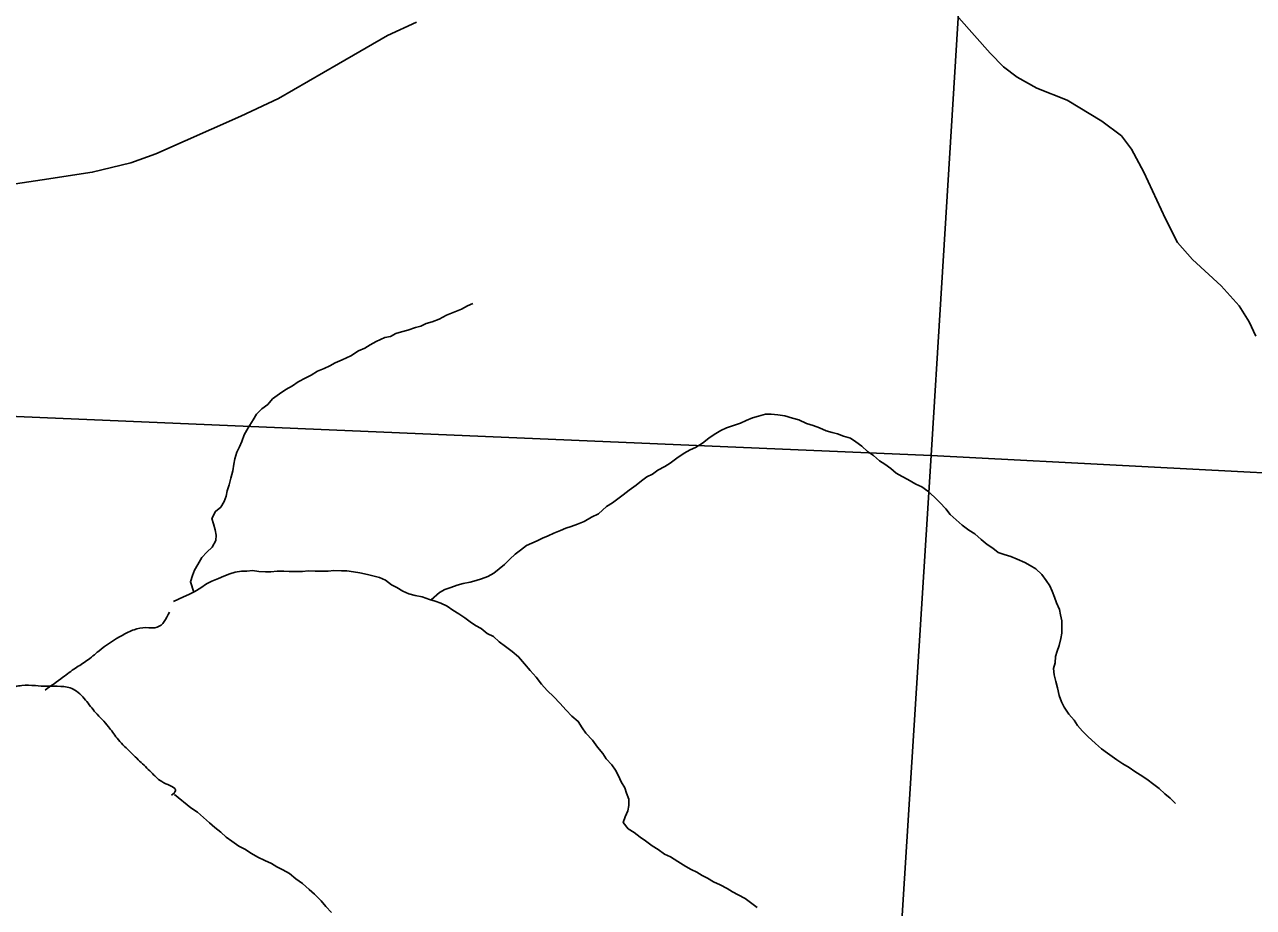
# Model space of a CAD drawing. Extents: x -20.2 to 34, y 0 to 22.
# Drawn here: x 6.216 to 7.079, y 16.636 to 17.256 of the extents above; entities that cross this region are included whole.
import ezdxf

# ---------------------------------------------------------------- set-up
doc = ezdxf.new("R2010")
doc.units = 0
for name, color, linetype in [('GM_X_Minor_River', 7, 'Continuous'), ('GM_X_Section', 7, 'Continuous'), ('GM_X_Township_Road', 7, 'Continuous')]:
    doc.layers.add(name, color=color, linetype=linetype)

msp = doc.modelspace()

# ---------------------------------------------------------------- linework, layer by layer
at = {"layer": 'GM_X_Minor_River'}
for points in [[(6.5308, 17.06026), (6.52702, 17.05869), (6.52287, 17.05636), (6.51682, 17.054), (6.51229, 17.05205), (6.50701, 17.04932), (6.5021, 17.04736), (6.49794, 17.04617), (6.49417, 17.04422), (6.49038, 17.04342), (6.48509, 17.04145), (6.48055, 17.04025), (6.47676, 17.03907), (6.47299, 17.03712), (6.46882, 17.03631), (6.46278, 17.03357), (6.45863, 17.03124), (6.45486, 17.02891), (6.45033, 17.02696), (6.44506, 17.02347), (6.43902, 17.02074), (6.43411, 17.0184), (6.43034, 17.01645), (6.42619, 17.0145), (6.42165, 17.01254), (6.41713, 17.00983), (6.41335, 17.00788), (6.40807, 17.00516), (6.40393, 17.00245), (6.39941, 16.99973), (6.39489, 16.99663), (6.38999, 16.99315), (6.38662, 16.98931), (6.38248, 16.98622), (6.37873, 16.98238), (6.3765, 16.97855), (6.37277, 16.97281), (6.37017, 16.96784), (6.36833, 16.96325), (6.36685, 16.95944), (6.365, 16.95561), (6.36353, 16.95104), (6.36282, 16.94723), (6.36212, 16.94267), (6.36066, 16.93733), (6.35957, 16.93276), (6.3581, 16.92856), (6.35739, 16.92475), (6.35592, 16.92094), (6.35368, 16.91711), (6.34992, 16.91402), (6.34732, 16.90905), (6.34851, 16.90527), (6.3497, 16.90111), (6.3505, 16.89732), (6.35016, 16.89352), (6.34756, 16.88893), (6.3438, 16.88546), (6.34043, 16.88162), (6.33746, 16.87664), (6.33522, 16.87282), (6.33375, 16.869), (6.33228, 16.86443), (6.33475, 16.85732)], [(7.02458, 16.70866), (7.02074, 16.71241), (7.01691, 16.71539), (7.01307, 16.71915), (7.00924, 16.72214), (7.00426, 16.72587), (6.99967, 16.72885), (6.99585, 16.73108), (6.99202, 16.73407), (6.98743, 16.73668), (6.98323, 16.73928), (6.97672, 16.74414), (6.97251, 16.74712), (6.96829, 16.75087), (6.96292, 16.75574), (6.95908, 16.75949), (6.95561, 16.76362), (6.95329, 16.76739), (6.94945, 16.77152), (6.94635, 16.77642), (6.94441, 16.78019), (6.94284, 16.78473), (6.94164, 16.79003), (6.94045, 16.79457), (6.93926, 16.79912), (6.93882, 16.80367), (6.93992, 16.80748), (6.94024, 16.81204), (6.94134, 16.81586), (6.94281, 16.81967), (6.94389, 16.82463), (6.94461, 16.82843), (6.94456, 16.83223), (6.94451, 16.83717), (6.9437, 16.84133), (6.94289, 16.84512), (6.94094, 16.84966), (6.93938, 16.85382), (6.93781, 16.85797), (6.93625, 16.86175), (6.93355, 16.86552), (6.93046, 16.86965), (6.92624, 16.87378), (6.92242, 16.87601), (6.91859, 16.87824), (6.91325, 16.88046), (6.90867, 16.88229), (6.9041, 16.88376), (6.89991, 16.88522), (6.89608, 16.88821), (6.89225, 16.89083), (6.88804, 16.89419), (6.88344, 16.89831), (6.87923, 16.90092), (6.87464, 16.90428), (6.87042, 16.90802), (6.8662, 16.91177), (6.86311, 16.91591), (6.85888, 16.92041), (6.85504, 16.92416), (6.85044, 16.92829), (6.84623, 16.93127), (6.84203, 16.93312), (6.8363, 16.93646), (6.83248, 16.93869), (6.82828, 16.94092), (6.82444, 16.94429), (6.82023, 16.94728), (6.81641, 16.94951), (6.81219, 16.95325), (6.80798, 16.95624), (6.80414, 16.95999), (6.79993, 16.96298), (6.7961, 16.96559), (6.79115, 16.96704), (6.78696, 16.96851), (6.78315, 16.9696), (6.77896, 16.97069), (6.77438, 16.97291), (6.76981, 16.97437), (6.76524, 16.97583), (6.75989, 16.97843), (6.75532, 16.97951), (6.74999, 16.98134), (6.74504, 16.98204), (6.74049, 16.98236), (6.73631, 16.98231), (6.73139, 16.98111), (6.72723, 16.97991), (6.7227, 16.97796), (6.71892, 16.97601), (6.71401, 16.97443), (6.70909, 16.97285), (6.70494, 16.9709), (6.70042, 16.96818), (6.69665, 16.96548), (6.69214, 16.962), (6.68724, 16.9589), (6.68346, 16.95733), (6.67931, 16.955), (6.67404, 16.95152)], [(6.67404, 16.95152), (6.66952, 16.94804), (6.66575, 16.94572), (6.66085, 16.943), (6.65709, 16.94029), (6.65293, 16.93834), (6.64917, 16.93563), (6.64541, 16.93255), (6.64052, 16.92907), (6.63638, 16.9256), (6.63262, 16.92289), (6.62885, 16.92018), (6.62471, 16.91747), (6.61907, 16.91246), (6.61417, 16.91012), (6.60889, 16.90702), (6.60436, 16.90506), (6.59982, 16.90349), (6.59604, 16.9023), (6.59226, 16.90073), (6.58773, 16.89878), (6.58357, 16.89682), (6.5798, 16.89526), (6.57602, 16.89331), (6.57224, 16.89175), (6.56847, 16.89018), (6.56433, 16.88671), (6.56057, 16.884), (6.55682, 16.88054), (6.55306, 16.87669), (6.5493, 16.8736), (6.54554, 16.87052), (6.54139, 16.86819), (6.53686, 16.86661), (6.53308, 16.86543), (6.52891, 16.86423), (6.52399, 16.86341), (6.51983, 16.86222), (6.51529, 16.86064), (6.51114, 16.85907), (6.50736, 16.85713), (6.50146, 16.85177)], [(6.53651, 16.83166), (6.53268, 16.83389), (6.52886, 16.8365), (6.52503, 16.83912), (6.52082, 16.8421), (6.51662, 16.84471), (6.51279, 16.84732), (6.50821, 16.84954), (6.50439, 16.85101), (6.50021, 16.8521), (6.49525, 16.85393), (6.4903, 16.85501), (6.48574, 16.85609), (6.48154, 16.85794), (6.47733, 16.86055), (6.47352, 16.8624), (6.4693, 16.86576), (6.4651, 16.86761), (6.46053, 16.86869), (6.45673, 16.86979), (6.4514, 16.87086), (6.44684, 16.87156), (6.44227, 16.87226), (6.43848, 16.87221), (6.43316, 16.87253), (6.42899, 16.87209), (6.42481, 16.87204), (6.41988, 16.87198), (6.41494, 16.8723), (6.41115, 16.87187), (6.4066, 16.87181), (6.40166, 16.87175), (6.39786, 16.87208), (6.39331, 16.87203), (6.38876, 16.87159), (6.38496, 16.87154), (6.3804, 16.87186), (6.37584, 16.87257), (6.37205, 16.87214), (6.36825, 16.87209), (6.36371, 16.87128), (6.35993, 16.87009), (6.35577, 16.86852), (6.35199, 16.86695), (6.34746, 16.865), (6.34369, 16.86305), (6.33954, 16.86034), (6.3354, 16.85763), (6.33124, 16.85568), (6.32747, 16.85411), (6.32049, 16.8506)], [(6.73049, 16.63546), (6.72589, 16.6392), (6.72207, 16.64181), (6.7171, 16.64441), (6.71328, 16.64664), (6.70946, 16.64887), (6.70449, 16.65146), (6.69991, 16.65369), (6.69571, 16.65629), (6.69189, 16.65814), (6.68807, 16.66037), (6.68425, 16.66223), (6.68042, 16.66446), (6.67469, 16.6678), (6.66972, 16.67116), (6.66552, 16.673), (6.66093, 16.67636), (6.65672, 16.67897), (6.65213, 16.68233), (6.6483, 16.68494), (6.64409, 16.68831), (6.63988, 16.69091), (6.63641, 16.69543), (6.63789, 16.69924), (6.63974, 16.70344), (6.64045, 16.70725), (6.64039, 16.71181), (6.63883, 16.71597), (6.63765, 16.71975), (6.63494, 16.72389), (6.63299, 16.72805), (6.63105, 16.7322), (6.62835, 16.73596), (6.6245, 16.7401), (6.62218, 16.74386), (6.61833, 16.74837), (6.61486, 16.75327), (6.61025, 16.75814), (6.60755, 16.76191), (6.60484, 16.76643), (6.60024, 16.77018), (6.59639, 16.7743), (6.59178, 16.77918), (6.58755, 16.78369), (6.58295, 16.78819), (6.5791, 16.7927), (6.57524, 16.79759), (6.57102, 16.80209), (6.56716, 16.80698), (6.56293, 16.81186), (6.55833, 16.81561), (6.55374, 16.81897), (6.54914, 16.82233), (6.5453, 16.82608), (6.54072, 16.8283), (6.53651, 16.83166)], [(6.43141, 16.63209), (6.42757, 16.63622), (6.4241, 16.64035), (6.41949, 16.64485), (6.41566, 16.64822), (6.41106, 16.65234), (6.40646, 16.6557), (6.40186, 16.65944), (6.39728, 16.66204), (6.39307, 16.66427), (6.38925, 16.6665), (6.38467, 16.66872), (6.37971, 16.67094), (6.37513, 16.67354), (6.37054, 16.67652), (6.36633, 16.67874), (6.36136, 16.6821), (6.35753, 16.68509), (6.3537, 16.68846), (6.34948, 16.69183), (6.34564, 16.6952), (6.34143, 16.69894), (6.33721, 16.70269), (6.33262, 16.70567), (6.32123, 16.71501)]]:
    msp.add_lwpolyline(points, dxfattribs=at)
for points in [[(6.31751, 16.84322), (6.30904, 16.83265), (6.30107, 16.83233), (6.29271, 16.83088), (6.28471, 16.82715), (6.26793, 16.81589), (6.25953, 16.80913), (6.25152, 16.80388), (6.24274, 16.79749), (6.23015, 16.78848)], [(6.3191, 16.71449), (6.32182, 16.71756), (6.31352, 16.72331), (6.3056, 16.72983), (6.29769, 16.73748), (6.2894, 16.74551), (6.28074, 16.75469), (6.27473, 16.76271), (6.2657, 16.77265), (6.25856, 16.78143), (6.24989, 16.78909), (6.24118, 16.79105), (6.23131, 16.79113), (6.22335, 16.79157), (6.21386, 16.79165), (6.20474, 16.78944), (6.19599, 16.78647), (6.188, 16.78426), (6.18, 16.77977), (6.17049, 16.7768), (6.16212, 16.77459), (6.15298, 16.76973), (6.14496, 16.76372), (6.13619, 16.75734), (6.12705, 16.75323), (6.11793, 16.75141), (6.10878, 16.74578), (6.09695, 16.73639), (6.08777, 16.72811), (6.07935, 16.71869), (6.06867, 16.7108), (6.06139, 16.70175), (6.05488, 16.69383), (6.04685, 16.68592), (6.03849, 16.68447), (6.02863, 16.68531), (6.01687, 16.68616), (6.00512, 16.68776), (5.99487, 16.68709), (5.98421, 16.683), (5.9747, 16.68003), (5.96673, 16.67972), (5.95801, 16.68016), (5.94967, 16.68099), (5.93981, 16.68258), (5.9311, 16.68493), (5.92084, 16.68273), (5.91285, 16.68051), (5.90486, 16.67716), (5.89342, 16.67004), (5.87478, 16.66335), (5.86642, 16.6619), (5.8573, 16.66046), (5.84818, 16.65825), (5.8383, 16.65681), (5.82995, 16.65611), (5.82085, 16.65694), (5.811, 16.6593), (5.79926, 16.6628), (5.78941, 16.6644), (5.77991, 16.66371), (5.77115, 16.65923), (5.76163, 16.65475), (5.75021, 16.65066), (5.73882, 16.64848), (5.73008, 16.64779), (5.71263, 16.64792), (5.70352, 16.64837), (5.69404, 16.64921), (5.68418, 16.64928), (5.67507, 16.64973), (5.66523, 16.65209), (5.65728, 16.65556), (5.64936, 16.66208), (5.63952, 16.66443), (5.63004, 16.6664), (5.6229, 16.67443), (5.61766, 16.68396), (5.61014, 16.6935), (5.59998, 16.70383), (5.59131, 16.71149), (5.5834, 16.71952), (5.57702, 16.72906), (5.56913, 16.73899), (5.56045, 16.74513), (5.54838, 16.75547), (5.5382, 16.7639), (5.52877, 16.7708), (5.51857, 16.7781), (5.50914, 16.78538), (5.49972, 16.79342), (5.49106, 16.80298), (5.48239, 16.80988), (5.47332, 16.81526), (5.46348, 16.818), (5.45213, 16.82226), (5.44344, 16.82764)]]:
    msp.add_spline(points, degree=3, dxfattribs=at)
at = {"layer": 'GM_X_Section'}
for points in [[(6.91499, 17.96388), (6.85272, 16.95336), (5.7813, 16.99904), (5.84235, 18.00075)], [(6.91499, 17.96388), (7.98194, 17.90766), (7.92004, 16.89751), (6.85272, 16.95336)], [(6.85272, 16.95336), (7.92004, 16.89751), (7.86237, 15.87982), (6.79044, 15.94473), (6.80008, 16.11433), (6.82053, 16.44033)]]:
    msp.add_lwpolyline(points, close=True, dxfattribs=at)
at = {"layer": 'GM_X_Township_Road'}
for points in [[(6.87218, 17.26118), (6.89418, 17.23633), (6.90358, 17.22659), (6.91315, 17.21937), (6.92709, 17.21165), (6.94825, 17.20308), (6.97277, 17.18847), (6.98654, 17.17806), (6.99359, 17.16866), (7.00232, 17.15254), (7.01743, 17.11979), (7.02599, 17.10317), (7.03641, 17.09108), (7.05656, 17.07261), (7.06915, 17.0585), (7.07621, 17.04742), (7.08097, 17.03726)], [(6.17464, 17.13911), (6.22804, 17.14717), (6.2633, 17.15254), (6.29034, 17.15909), (6.30797, 17.16547), (6.36775, 17.19183), (6.39428, 17.20442), (6.43626, 17.22878), (6.47068, 17.24876), (6.49117, 17.25799)]]:
    msp.add_lwpolyline(points, dxfattribs=at)

doc.saveas('drawing.dxf')
